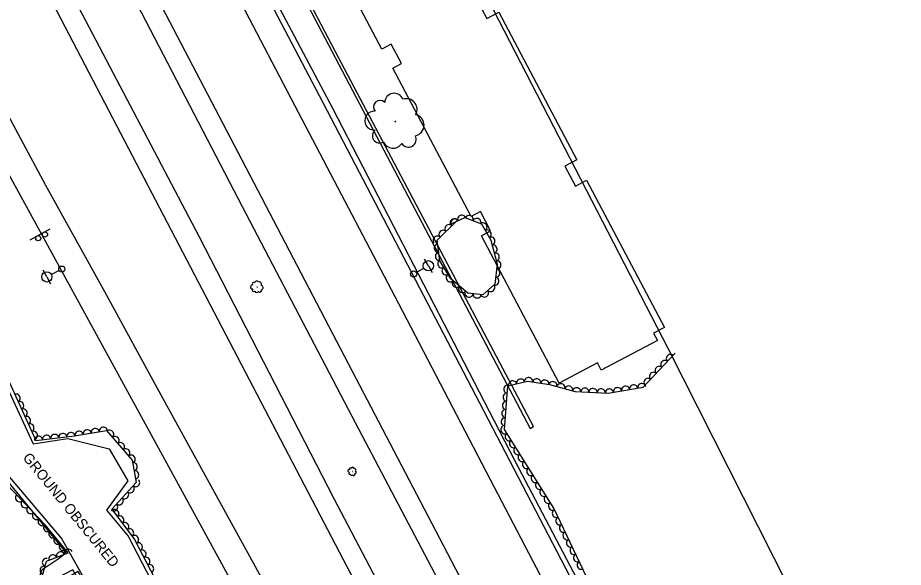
# Model space of a CAD drawing. Extents: x 1722896 to 1754269, y 648279 to 666297.
# Drawn here: x 1727002.5 to 1727434.5, y 655369.2 to 655637.5 of the extents above; entities that cross this region are included whole.
import ezdxf

# ---------------------------------------------------------------- set-up
doc = ezdxf.new("R2010")
doc.units = 0
for name, color, linetype in [('DESIGN - CENTERLINE - Proposed Text', 7, 'Continuous'), ('DESIGN - PUBLIC HEARING - Shapes', 7, 'Continuous'), ('DESIGN - SCRATCH - User 1', 7, 'Continuous'), ('SURVEY - CENTERLINE - Preliminary', 7, 'Continuous'), ('SURVEY - CENTERLINE - Preliminary Text', 7, 'Continuous'), ('SURVEY - DTM - Breaklines', 7, 'Continuous'), ('SURVEY - VEGETATION - Features with Text', 7, 'Continuous')]:
    doc.layers.add(name, color=color, linetype=linetype)

msp = doc.modelspace()

# ---------------------------------------------------------------- linework, layer by layer
at = {"layer": 'DESIGN - CENTERLINE - Proposed Text'}
msp.add_lwpolyline([(1727226.39, 655646.4), (1727231.31, 655637.07), (1727237.18, 655640.16), (1727275.2, 655568.07), (1727269.42, 655565.02), (1727274.55, 655555.28), (1727280.01, 655558.16), (1727317.94, 655486.23), (1727312.66, 655483.45), (1727314.55, 655479.86), (1727287.15, 655465.41), (1727285.25, 655469.01), (1727266.55, 655459.15), (1727228.65, 655531.03), (1727233.18, 655533.42), (1727228.22, 655542.84), (1727223.69, 655540.45), (1727185.52, 655612.85), (1727189.77, 655615.09), (1727184.73, 655624.65), (1727180.07, 655622.19), (1727141.9, 655694.58)], dxfattribs=at)
at = {"layer": 'DESIGN - PUBLIC HEARING - Shapes'}
msp.add_line((1727008.54, 655529.1), (1727018.35, 655534.52), dxfattribs=at)
for centre in [(1727012.48, 655529.88), (1727015.77, 655531.69)]:
    msp.add_circle(centre, 1.25, dxfattribs=at)
at = {"layer": 'DESIGN - SCRATCH - User 1'}
msp.add_lwpolyline([(1727046.34, 655829.79), (1727118.7, 655691.99), (1727201.3, 655534.48), (1727252.51, 655437.03), (1727254.09, 655437.98), (1727200.02, 655540.16), (1727157.4, 655621.23), (1727113, 655705.89), (1727070.53, 655786.95), (1727047.86, 655830.52), (1727046.34, 655829.79)], dxfattribs=at)
at = {"layer": 'SURVEY - CENTERLINE - Preliminary'}
for points in [[(1727050.93, 655997.46), (1727319.54, 655476.24), (1727415.27, 655286.88), (1727453.23, 655214.2), (1727438.11, 655205.48), (1727457.2, 655189.9), (1727448.48, 655166.48), (1727444.02, 655127.24), (1727439.46, 655093.12), (1727433.8, 655088.89), (1727428.25, 655094.4), (1727419.84, 655089.11), (1727375.69, 655171.33), (1727307.43, 655302.49), (1727245.01, 655421.37), (1727156.13, 655593.14), (1727078.69, 655739.86)], [(1727255.73, 654891.96), (1727222.64, 654956.06), (1727193.88, 655012.6), (1727170.61, 655062.19), (1727160.08, 655081.16), (1727156.09, 655096.19), (1727167.64, 655109.18), (1727166.58, 655114.7), (1727154.99, 655129.4), (1727129.42, 655179.42), (1727115.27, 655213.2), (1727067.32, 655306.4), (1727023.88, 655383.38), (1726989.37, 655424.01), (1726943.31, 655491.69), (1726909.73, 655535.14), (1726909.56, 655552.96), (1726882.67, 655577.82), (1726871.12, 655619.85), (1726858.5, 655643.11)], [(1726991.54, 655469.41), (1727009.94, 655429.47), (1727026.88, 655432.04), (1727047.15, 655427.08), (1727056.25, 655411.45), (1727045.74, 655397.08), (1727056.29, 655384.49), (1727071.84, 655354.73), (1727088.73, 655319.71), (1727100.12, 655302.58), (1727113.92, 655301.43), (1727139.01, 655258.06), (1727145.04, 655222.9), (1727160.32, 655194.52), (1727183.49, 655172.84), (1727194.06, 655165.81), (1727196.41, 655147.13), (1727228.96, 655089.62), (1727256.66, 655036.95), (1727289.64, 654979.52), (1727310.57, 654935.67)]]:
    msp.add_lwpolyline(points, dxfattribs=at)
at = {"layer": 'SURVEY - CENTERLINE - Preliminary Text'}
for points in [[(1727430.98, 655031.8), (1727394.15, 655102.88), (1727346.51, 655194.9), (1727287.74, 655307.34), (1727233.01, 655412.26), (1727188.36, 655497.8), (1727137.6, 655594.68), (1727085.89, 655693.78), (1727040.29, 655781.67), (1726997.3, 655864.1), (1726943.89, 655966.68), (1726889.76, 656071.1), (1726869.43, 656110.45)], [(1726846.62, 656077.71), (1726885.95, 656002.15), (1726927.22, 655922.29), (1726983.5, 655814.13), (1727022.39, 655739.26), (1727067.18, 655653.52), (1727111.82, 655568.21), (1727163.64, 655468.68), (1727209.95, 655380.01), (1727234.58, 655332.9), (1727267.68, 655269.53), (1727305.79, 655195.97), (1727354.57, 655102.28), (1727389.25, 655035.86), (1727423.58, 654969.23)], [(1726839.91, 656067.87), (1726882.05, 655986.55), (1726933.73, 655887.03), (1726971.56, 655814.56), (1727006.02, 655748.53), (1727056.33, 655652.57), (1727112.01, 655545.31), (1727165.4, 655443.03), (1727221.85, 655335.71), (1727276.94, 655229.28), (1727328.71, 655129.98), (1727384.25, 655022.22), (1727422.31, 654949.62)], [(1727416.98, 654904.63), (1727378.29, 654978.72), (1727321.29, 655087.5), (1727268.42, 655189.04), (1727213.71, 655294.11), (1727156.81, 655402.66), (1727090.94, 655530.66), (1727012.29, 655680.77), (1726949.66, 655800.15), (1726895.61, 655905.13), (1726842, 656007.31), (1726823.09, 656044.98)], [(1727414.59, 654887.79), (1727375.02, 654963.6), (1727327.13, 655055.34), (1727288.21, 655129.71), (1727244.68, 655213.41), (1727198.49, 655301.86), (1727151.96, 655390.96), (1727111.65, 655468.27), (1727054.78, 655577.19), (1727008.29, 655666.64), (1726955.92, 655767.53), (1726903.37, 655867.77), (1726854.8, 655961.06), (1726816.46, 656035.3)], [(1726940.93, 656000.07), (1726977.52, 655930.16), (1727037.38, 655813.61), (1727080.46, 655731.31), (1727149.57, 655599.48), (1727227.78, 655449.47), (1727288.61, 655332.48), (1727346.8, 655221.05), (1727410.46, 655098.35), (1727433.96, 655053.16)], [(1726781.43, 655985.97), (1726829.45, 655897.57), (1726869.18, 655825.22), (1726909.31, 655751.73), (1726948.09, 655680.26), (1726983.91, 655615.35), (1727016.03, 655555.81), (1727044.76, 655503.92), (1727072.21, 655453.46), (1727115.52, 655374.69), (1727180.59, 655255.85), (1727232.25, 655160.54), (1727294.86, 655040.47), (1727346.73, 654941.45), (1727387.97, 654862.57), (1727407.26, 654824.97)], [(1726773.86, 655976.54), (1726813.76, 655902.53), (1726857.94, 655817.41), (1726910.4, 655720.65), (1726970.72, 655610.86), (1727017.89, 655524.72), (1727074.08, 655422.09), (1727127, 655325.23), (1727167.58, 655250.48), (1727222.79, 655148.67), (1727281.27, 655037.04), (1727354.22, 654896.29), (1727405.34, 654798.17)], [(1727053.18, 655328.04), (1727051.28, 655331.97), (1727031.88, 655367.24), (1727020.76, 655360.65), (1727017.38, 655360.47), (1727014.63, 655362.03), (1727013.38, 655365.35), (1727014.41, 655368.2), (1727022.12, 655373.42), (1727026.13, 655376.43), (1726986.54, 655424.55)]]:
    msp.add_lwpolyline(points, dxfattribs=at)
at = {"layer": 'SURVEY - DTM - Breaklines'}
for p, q in [((1727202.79, 655516.44), (1727200.97, 655519.72)), ((1727016.65, 655510.99), (1727014.92, 655514.32)), ((1727022.64, 655514.11), (1727018.87, 655512.15)), ((1727196.9, 655513.16), (1727200.61, 655515.23)), ((1727202.79, 655516.44), (1727204.62, 655513.17)), ((1727016.65, 655510.99), (1727018.38, 655507.67))]:
    msp.add_line(p, q, dxfattribs=at)
for centre, radius in [((1727202.79, 655516.44), 2.5), ((1727016.65, 655510.99), 2.5), ((1727023.97, 655514.8), 1.5), ((1727195.59, 655512.43), 1.5)]:
    msp.add_circle(centre, radius, dxfattribs=at)
at = {"layer": 'SURVEY - VEGETATION - Features with Text'}
for points in [[(1727213.61, 655536.69), (1727220.52, 655539.91), (1727228.68, 655536.83), (1727233.26, 655528.98), (1727236.41, 655517.28), (1727235.16, 655507.51), (1727229.36, 655502.25), (1727221.98, 655503.08), (1727213.7, 655510.06), (1727208.38, 655518.81), (1727207.03, 655528.97), (1727216.85, 655538.51)], [(1726993.2, 655470.45), (1727011.33, 655431.18), (1727030.16, 655433.37), (1727045.83, 655436.02), (1727058.36, 655421.49), (1727060.25, 655410.7), (1727048.33, 655397.57), (1727059.49, 655382.88), (1727081.03, 655341.26), (1727101.37, 655304), (1727114.89, 655303.27), (1727143.79, 655256.51), (1727164.69, 655214.16), (1727190.49, 655171.9), (1727197.02, 655168.83), (1727198.4, 655156.72), (1727202.11, 655144.1), (1727227.63, 655101.13), (1727243.59, 655071.28), (1727370.66, 654676.17)], [(1727453.67, 655212.51), (1727457.83, 655188.29), (1727453.65, 655157.86), (1727448.19, 655124.48), (1727440.3, 655093.72), (1727435.77, 655085.48), (1727426.27, 655090.51), (1727397.05, 655143.65), (1727357.81, 655217.28), (1727333.34, 655262.76), (1727294.62, 655333.84), (1727263.95, 655398.03), (1727239.89, 655436.54), (1727241.53, 655457.79), (1727251.24, 655460.03), (1727261.95, 655458.43), (1727274.41, 655455.03), (1727290.47, 655454.28), (1727307.65, 655457.18), (1727323.13, 655473.7)], [(1727228.58, 654935.66), (1727189.45, 655011.45), (1727159.41, 655074.36), (1727150.69, 655094.3), (1727157.27, 655107.35), (1727162.29, 655113.63), (1727157.28, 655120.25), (1727140.83, 655144.59), (1727115.71, 655192.56), (1727090.07, 655249.01), (1727053.62, 655319.48), (1727043.25, 655315.46), (1727039.96, 655318.77), (1727047.46, 655325.53), (1727051.75, 655328.41), (1727029.3, 655367.97), (1727017.84, 655361.95), (1727014.5, 655365.22), (1727016.54, 655372.3), (1727027.12, 655376.24), (1727015.82, 655389.99), (1726984.61, 655422.64)]]:
    msp.add_lwpolyline(points, dxfattribs=at)
for centre, radius in [((1727186.69, 655586.82), 0.161), ((1727119.2, 655506.09), 0.0341), ((1727165.69, 655416.04), 0.0236)]:
    msp.add_circle(centre, radius, dxfattribs=at)
for centre, radius, start, end in [((1727186.1, 655596.02), 4.62, 21.496, 178.2849), ((1727179.19, 655593.98), 3.17, 43.6122, 222.3578), ((1727192.02, 655592.73), 5.26, 330.5488, 108.073), ((1727176.34, 655587.26), 4.61, 83.6329, 277.0525), ((1727195.45, 655585.04), 5.22, 281.4446, 77.2831), ((1727178.98, 655579.87), 3.5, 126.2515, 303.5707), ((1727193.05, 655578.19), 3.85, 211.6975, 26.6978), ((1727185.54, 655578.77), 4.97, 201.5386, 328.3842), ((1727118.98, 655508.03), 0.978, 24.0696, 180.8585), ((1727117, 655506.09), 0.976, 86.2064, 279.6261), ((1727117.54, 655507.53), 0.671, 46.1857, 224.9314), ((1727117.63, 655504.55), 0.742, 128.8251, 306.1442), ((1727120.27, 655507.39), 1.11, 333.1223, 110.6466), ((1727120.62, 655504.32), 0.816, 214.2711, 29.2713), ((1727121.07, 655505.8), 1.11, 284.0182, 79.8566), ((1727119.03, 655504.38), 1.05, 204.1121, 330.9578), ((1727164.21, 655416.37), 0.675, 73.3404, 266.7601), ((1727164.4, 655415.24), 0.513, 115.959, 293.2782), ((1727164.8, 655417.26), 0.464, 33.3197, 212.0653), ((1727165.31, 655414.91), 0.727, 191.2461, 318.0918), ((1727165.84, 655417.38), 0.676, 11.2035, 167.9925), ((1727166.38, 655414.63), 0.564, 201.405, 16.4053), ((1727166.61, 655416.75), 0.77, 320.2563, 97.7805), ((1727166.9, 655415.55), 0.765, 271.1521, 66.9906)]:
    msp.add_arc(centre, radius, start, end, dxfattribs=at)
for centre, major_axis in [((1727215.42, 655537.54), (1.81, 0.84)), ((1727215.65, 655537.35), (1.44, 1.39)), ((1727219.05, 655539.22), (1.81, 0.84)), ((1727222.74, 655539.07), (1.87, -0.71)), ((1727226.49, 655537.66), (1.87, -0.71)), ((1727212.78, 655534.56), (1.44, 1.39)), ((1727229.52, 655535.4), (1.01, -1.73)), ((1727207.04, 655528.99), (1.44, 1.39)), ((1727209.91, 655531.78), (1.44, 1.39)), ((1727231.53, 655531.94), (1.01, -1.73)), ((1727233.41, 655528.43), (0.52, -1.93)), ((1727207.55, 655525.03), (-0.26, 1.98)), ((1727234.45, 655524.57), (0.52, -1.93)), ((1727208.08, 655521.07), (-0.26, 1.98)), ((1727235.49, 655520.71), (0.52, -1.93)), ((1727209.27, 655517.34), (-1.04, 1.71)), ((1727236.35, 655516.83), (-0.25, -1.98)), ((1727211.35, 655513.92), (-1.04, 1.71)), ((1727235.85, 655512.86), (-0.25, -1.98)), ((1727213.43, 655510.5), (-1.04, 1.71)), ((1727216.36, 655507.82), (-1.53, 1.29)), ((1727235.34, 655508.9), (-0.25, -1.98)), ((1727219.42, 655505.24), (-1.53, 1.29)), ((1727233.24, 655505.76), (-1.48, -1.34)), ((1727222.63, 655503.01), (-1.99, 0.22)), ((1727226.6, 655502.56), (-1.99, 0.22)), ((1727230.27, 655503.08), (-1.48, -1.34)), ((1727318.08, 655468.3), (1.37, 1.46)), ((1727320.81, 655471.22), (1.37, 1.46)), ((1727315.34, 655465.39), (1.37, 1.46)), ((1727247.82, 655459.24), (1.95, 0.45)), ((1727251.72, 655459.96), (1.98, -0.3)), ((1727255.68, 655459.36), (1.98, -0.3)), ((1727309.87, 655459.55), (1.37, 1.46)), ((1727312.6, 655462.47), (1.37, 1.46)), ((1727241.41, 655456.25), (0.15, 1.99)), ((1727243.92, 655458.34), (1.95, 0.45)), ((1727259.64, 655458.77), (1.98, -0.3)), ((1727263.55, 655457.99), (1.93, -0.53)), ((1727267.41, 655456.94), (1.93, -0.53)), ((1727271.27, 655455.88), (1.93, -0.53)), ((1727295.07, 655455.06), (1.97, 0.33)), ((1727299.02, 655455.72), (1.97, 0.33)), ((1727302.96, 655456.39), (1.97, 0.33)), ((1727306.91, 655457.05), (1.97, 0.33)), ((1727001.79, 655451.85), (0.84, -1.82)), ((1727241.1, 655452.26), (0.15, 1.99)), ((1727275.15, 655454.99), (2, -0.09)), ((1727279.15, 655454.81), (2, -0.09)), ((1727283.15, 655454.62), (2, -0.09)), ((1727287.14, 655454.44), (2, -0.09)), ((1727291.13, 655454.4), (1.97, 0.33)), ((1727003.47, 655448.21), (0.84, -1.82)), ((1727240.79, 655448.28), (0.15, 1.99)), ((1727005.15, 655444.58), (0.84, -1.82)), ((1727240.48, 655444.29), (0.15, 1.99)), ((1727006.82, 655440.95), (0.84, -1.82)), ((1727240.18, 655440.3), (0.15, 1.99)), ((1727008.5, 655437.32), (0.84, -1.82)), ((1727010.18, 655433.69), (0.84, -1.82)), ((1727032.42, 655433.75), (1.97, 0.33)), ((1727036.36, 655434.42), (1.97, 0.33)), ((1727040.31, 655435.08), (1.97, 0.33)), ((1727044.25, 655435.75), (1.97, 0.33)), ((1727047.4, 655434.2), (1.31, -1.51)), ((1727240.01, 655436.35), (-1.06, 1.7)), ((1727012.57, 655431.33), (1.99, 0.23)), ((1727016.54, 655431.79), (1.99, 0.23)), ((1727020.52, 655432.25), (1.99, 0.23)), ((1727024.49, 655432.71), (1.99, 0.23)), ((1727028.46, 655433.17), (1.99, 0.23)), ((1727050.01, 655431.17), (1.31, -1.51)), ((1727242.13, 655432.95), (-1.06, 1.7)), ((1727244.25, 655429.56), (-1.06, 1.7)), ((1727052.62, 655428.14), (1.31, -1.51)), ((1727055.24, 655425.12), (1.31, -1.51)), ((1727246.37, 655426.17), (-1.06, 1.7)), ((1727057.85, 655422.09), (1.31, -1.51)), ((1727248.49, 655422.78), (-1.06, 1.7)), ((1727058.92, 655418.33), (0.34, -1.97)), ((1727250.61, 655419.38), (-1.06, 1.7)), ((1727059.61, 655414.39), (0.34, -1.97)), ((1727252.73, 655415.99), (-1.06, 1.7)), ((1727254.85, 655412.6), (-1.06, 1.7)), ((1727060.08, 655410.51), (-1.34, -1.48)), ((1727256.96, 655409.21), (-1.06, 1.7)), ((1727054.7, 655404.59), (-1.34, -1.48)), ((1727057.39, 655407.55), (-1.34, -1.48)), ((1727259.08, 655405.81), (-1.06, 1.7)), ((1727003.26, 655403.13), (-1.38, 1.45)), ((1727006.03, 655400.23), (-1.38, 1.45)), ((1727052.01, 655401.62), (-1.34, -1.48)), ((1727261.2, 655402.42), (-1.06, 1.7)), ((1727008.79, 655397.34), (-1.38, 1.45)), ((1727049.32, 655398.66), (-1.34, -1.48)), ((1727049.86, 655395.56), (1.21, -1.59)), ((1727263.32, 655399.03), (-1.06, 1.7)), ((1727265.16, 655395.48), (-0.86, 1.8)), ((1727011.56, 655394.45), (-1.38, 1.45)), ((1727014.32, 655391.56), (-1.38, 1.45)), ((1727052.28, 655392.37), (1.21, -1.59)), ((1727266.89, 655391.88), (-0.86, 1.8)), ((1727016.98, 655388.58), (-1.27, 1.55)), ((1727054.7, 655389.19), (1.21, -1.59)), ((1727057.12, 655386), (1.21, -1.59)), ((1727268.61, 655388.27), (-0.86, 1.8)), ((1727019.52, 655385.49), (-1.27, 1.55)), ((1727022.06, 655382.4), (-1.27, 1.55)), ((1727059.53, 655382.81), (0.92, -1.78)), ((1727270.34, 655384.66), (-0.86, 1.8)), ((1727024.6, 655379.31), (-1.27, 1.55)), ((1727061.36, 655379.26), (0.92, -1.78)), ((1727272.06, 655381.05), (-0.86, 1.8)), ((1727273.79, 655377.44), (-0.86, 1.8)), ((1727019.6, 655373.44), (1.87, 0.7)), ((1727023.35, 655374.83), (1.87, 0.7)), ((1727027.1, 655376.23), (1.87, 0.7)), ((1727063.2, 655375.7), (0.92, -1.78)), ((1727275.51, 655373.83), (-0.86, 1.8)), ((1727016.34, 655371.6), (0.55, 1.92)), ((1727065.04, 655372.15), (0.92, -1.78)), ((1727066.88, 655368.6), (0.92, -1.78)), ((1727277.24, 655370.22), (-0.86, 1.8)), ((1727015.23, 655367.76), (0.55, 1.92))]:
    msp.add_ellipse(centre, major_axis=major_axis, ratio=0.940188, start_param=0, end_param=3.141593, dxfattribs=at)

# ---------------------------------------------------------------- texts
at = {"layer": 'SURVEY - CENTERLINE - Preliminary'}
msp.add_text('GROUND OBSCURED', height=5, rotation=309.1525, dxfattribs=at).set_placement((1727004.62, 655422.6))

doc.saveas('drawing.dxf')
